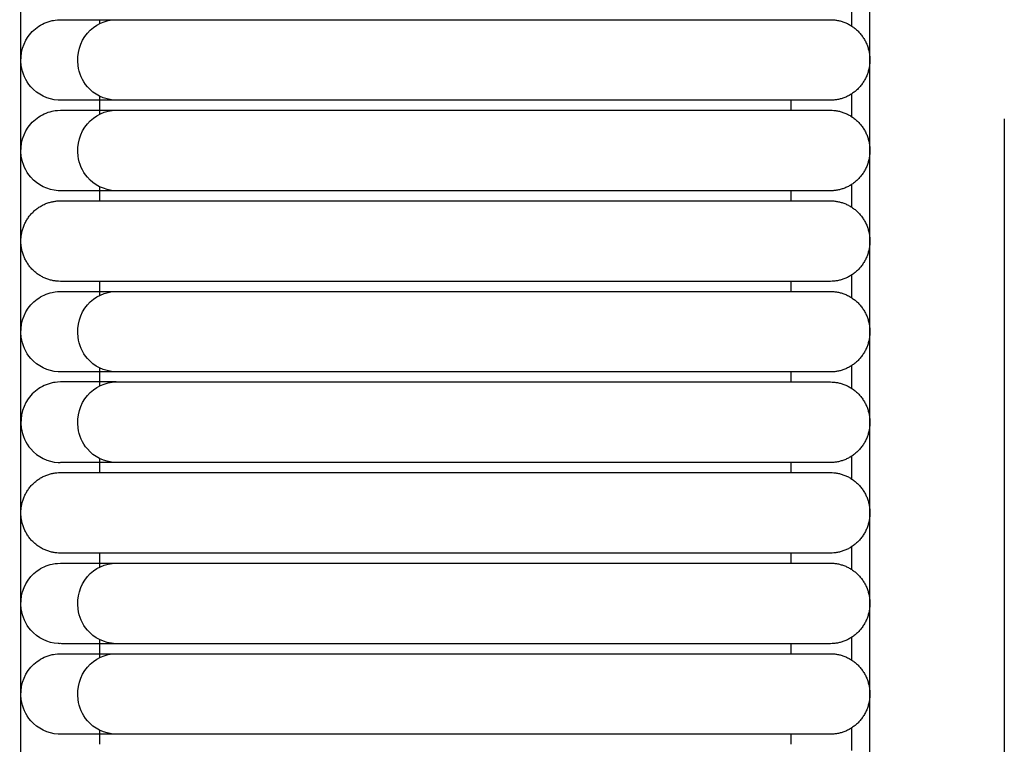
# Model space of a CAD drawing. Header units: millimetres. Extents: x -31695 to -19845, y -5614 to 7253.
# Tile 338 of 432: x -25814 to -25764, y 4986 to 5023. Entities that reach past the tile are written whole.
import ezdxf

# ---------------------------------------------------------------- set-up
doc = ezdxf.new("R2010")
doc.units = ezdxf.units.MM
doc.layers.add('2d', color=7, linetype='Continuous', true_color=0x000000)

msp = doc.modelspace()

# ---------------------------------------------------------------- linework, layer by layer
at = {"layer": '2d', "linetype": 'Continuous', "lineweight": -3}
for points, degree in [([(-25813.959, 4677.247), (-25813.959, 5052.785), (-25813.959, 5428.322)], 2), ([(-25771.146, 4697.546), (-25771.146, 5052.785), (-25771.146, 5408.023)], 2), ([(-25772.072, 5023.666), (-25772.072, 5023.286), (-25772.072, 5022.907), (-25772.072, 5022.528)], 3), ([(-25809.977, 5022.651), (-25809.977, 5022.747), (-25809.977, 5022.843)], 2), ([(-25797.57, 5022.843), (-25788.838, 5022.843), (-25780.107, 5022.843)], 2), ([(-25809.977, 5018.083), (-25809.977, 5018.529), (-25809.977, 5018.975)], 2), ([(-25772.072, 5019.098), (-25772.072, 5018.719), (-25772.072, 5018.34), (-25772.072, 5017.961)], 3), ([(-25811.974, 5018.784), (-25812.009, 5018.784), (-25812.043, 5018.785), (-25812.077, 5018.786)], 3), ([(-25811.676, 5018.784), (-25811.864, 5018.784), (-25811.962, 5018.784), (-25811.967, 5018.784)], 3), ([(-25797.57, 5018.783), (-25798.436, 5018.784), (-25799.306, 5018.784), (-25800.158, 5018.784)], 3), ([(-25780.107, 5018.783), (-25788.838, 5018.783), (-25797.57, 5018.783)], 2), ([(-25775.129, 5018.783), (-25775.129, 5018.53), (-25775.129, 5018.276)], 2), ([(-25797.57, 5018.276), (-25788.838, 5018.276), (-25780.107, 5018.276)], 2), ([(-25764.368, 5017.84), (-25764.368, 4936.049), (-25764.368, 4854.681), (-25764.368, 4786.528)], 3), ([(-25809.977, 5013.709), (-25809.977, 5014.058), (-25809.977, 5014.408)], 2), ([(-25772.072, 5014.531), (-25772.072, 5014.152), (-25772.072, 5013.773), (-25772.072, 5013.394)], 3), ([(-25811.974, 5014.216), (-25812.009, 5014.217), (-25812.043, 5014.218), (-25812.077, 5014.219)], 3), ([(-25811.676, 5014.216), (-25811.864, 5014.216), (-25811.962, 5014.216), (-25811.967, 5014.216)], 3), ([(-25797.57, 5014.216), (-25799.174, 5014.216), (-25800.791, 5014.216), (-25802.283, 5014.216)], 3), ([(-25780.107, 5014.216), (-25788.838, 5014.216), (-25797.57, 5014.216)], 2), ([(-25775.129, 5014.216), (-25775.129, 5013.962), (-25775.129, 5013.709)], 2), ([(-25797.57, 5013.709), (-25788.838, 5013.709), (-25780.107, 5013.709)], 2), ([(-25772.072, 5009.963), (-25772.072, 5009.584), (-25772.072, 5009.205), (-25772.072, 5008.826)], 3), ([(-25809.977, 5008.949), (-25809.977, 5009.299), (-25809.977, 5009.649)], 2), ([(-25780.107, 5009.649), (-25788.838, 5009.649), (-25797.57, 5009.649)], 2), ([(-25775.129, 5009.649), (-25775.129, 5009.395), (-25775.129, 5009.141)], 2), ([(-25797.57, 5009.141), (-25788.838, 5009.141), (-25780.107, 5009.141)], 2), ([(-25772.072, 5005.396), (-25772.072, 5005.017), (-25772.072, 5004.638), (-25772.072, 5004.259)], 3), ([(-25811.974, 5005.082), (-25812.009, 5005.082), (-25812.043, 5005.083), (-25812.077, 5005.084)], 3), ([(-25811.676, 5005.082), (-25811.864, 5005.082), (-25811.962, 5005.082), (-25811.967, 5005.082)], 3), ([(-25809.977, 5004.381), (-25809.977, 5004.827), (-25809.977, 5005.273)], 2), ([(-25780.107, 5005.081), (-25788.838, 5005.081), (-25797.57, 5005.081)], 2), ([(-25775.129, 5005.081), (-25775.129, 5004.828), (-25775.129, 5004.574)], 2), ([(-25797.57, 5004.574), (-25788.838, 5004.574), (-25780.107, 5004.574)], 2), ([(-25812.077, 5000.517), (-25812.043, 5000.516), (-25812.009, 5000.515), (-25811.974, 5000.514)], 3), ([(-25811.676, 5000.514), (-25811.864, 5000.514), (-25811.962, 5000.514), (-25811.967, 5000.514)], 3), ([(-25809.977, 5000.006), (-25809.977, 5000.356), (-25809.977, 5000.706)], 2), ([(-25797.57, 5000.514), (-25799.174, 5000.514), (-25800.791, 5000.514), (-25802.283, 5000.514)], 3), ([(-25780.107, 5000.514), (-25788.838, 5000.514), (-25797.57, 5000.514)], 2), ([(-25775.129, 5000.514), (-25775.129, 5000.26), (-25775.129, 5000.006)], 2), ([(-25772.072, 5000.829), (-25772.072, 5000.45), (-25772.072, 5000.071), (-25772.072, 4999.692)], 3), ([(-25797.57, 5000.006), (-25788.838, 5000.006), (-25780.107, 5000.006)], 2), ([(-25772.072, 4996.261), (-25772.072, 4995.882), (-25772.072, 4995.503), (-25772.072, 4995.124)], 3), ([(-25809.977, 4995.247), (-25809.977, 4995.597), (-25809.977, 4995.947)], 2), ([(-25780.107, 4995.947), (-25788.838, 4995.947), (-25797.57, 4995.947)], 2), ([(-25775.129, 4995.947), (-25775.129, 4995.693), (-25775.129, 4995.439)], 2), ([(-25797.57, 4995.439), (-25788.838, 4995.439), (-25780.107, 4995.439)], 2), ([(-25809.977, 4990.679), (-25809.977, 4991.125), (-25809.977, 4991.571)], 2), ([(-25772.072, 4991.694), (-25772.072, 4991.315), (-25772.072, 4990.936), (-25772.072, 4990.557)], 3), ([(-25811.974, 4991.379), (-25812.009, 4991.38), (-25812.043, 4991.381), (-25812.077, 4991.382)], 3), ([(-25811.676, 4991.379), (-25811.864, 4991.379), (-25811.962, 4991.379), (-25811.967, 4991.38)], 3), ([(-25780.107, 4991.379), (-25788.838, 4991.379), (-25797.57, 4991.379)], 2), ([(-25775.129, 4991.379), (-25775.129, 4991.126), (-25775.129, 4990.872)], 2), ([(-25797.57, 4990.872), (-25788.838, 4990.872), (-25780.107, 4990.872)], 2), ([(-25772.072, 4987.127), (-25772.072, 4986.748), (-25772.072, 4986.369), (-25772.072, 4985.99)], 3), ([(-25811.974, 4986.812), (-25812.009, 4986.813), (-25812.043, 4986.814), (-25812.077, 4986.815)], 3), ([(-25811.676, 4986.812), (-25811.864, 4986.812), (-25811.962, 4986.812), (-25811.967, 4986.812)], 3), ([(-25809.977, 4986.304), (-25809.977, 4986.654), (-25809.977, 4987.004)], 2), ([(-25780.107, 4986.812), (-25788.838, 4986.812), (-25797.57, 4986.812)], 2), ([(-25775.129, 4986.812), (-25775.129, 4986.558), (-25775.129, 4986.304)], 2)]:
    msp.add_open_spline(points, degree=degree, dxfattribs=at)
for points, knots in [([(-25812.077, 5018.786), (-25812.601, 5018.815), (-25813.11, 5019.066), (-25813.458, 5019.466), (-25813.717, 5019.764), (-25813.887, 5020.141), (-25813.941, 5020.535), (-25814.019, 5021.115), (-25813.837, 5021.726), (-25813.456, 5022.163), (-25813.27, 5022.376), (-25813.038, 5022.546), (-25812.655, 5022.721), (-25812.521, 5022.766), (-25812.293, 5022.817), (-25812.201, 5022.831), (-25811.968, 5022.843)], [13.4536647, 13.4536647, 13.4536647, 13.4536647, 13.6698231, 13.6698231, 13.6698231, 13.8288406, 13.8288406, 13.8288406, 14.0662899, 14.0662899, 14.0662899, 14.1797667, 14.1797667, 14.2364823, 14.2364823, 14.2742571, 14.2742571, 14.2742571, 14.2742571]), ([(-25811.968, 5022.843), (-25811.954, 5022.843), (-25811.857, 5022.843), (-25811.669, 5022.843), (-25811.481, 5022.843), (-25811.204, 5022.843), (-25810.835, 5022.843), (-25810.402, 5022.843), (-25809.844, 5022.843), (-25809.161, 5022.843)], [14.274257, 14.274257, 14.274257, 14.274257, 14.962807, 14.962807, 14.962807, 15.661498, 15.661498, 15.661498, 16.489364, 16.489364, 16.489364, 16.489364]), ([(-25809.176, 5018.784), (-25809.775, 5018.815), (-25810.269, 5019.066), (-25810.607, 5019.466), (-25810.858, 5019.764), (-25811.023, 5020.141), (-25811.075, 5020.535), (-25811.151, 5021.115), (-25810.975, 5021.726), (-25810.605, 5022.163), (-25810.244, 5022.589), (-25809.705, 5022.843), (-25809.161, 5022.843)], [0.0014909, 0.0014909, 0.0014909, 0.0014909, 0.1660925, 0.1660925, 0.1660925, 0.287182, 0.287182, 0.287182, 0.4679963, 0.4679963, 0.4679963, 0.6442032, 0.6442032, 0.6442032, 0.6442032]), ([(-25809.161, 5022.843), (-25809.014, 5022.843), (-25808.823, 5022.843), (-25808.591, 5022.843), (-25807.988, 5022.843), (-25807.125, 5022.843), (-25806.134, 5022.843), (-25805.082, 5022.843), (-25803.775, 5022.843), (-25802.28, 5022.843), (-25800.789, 5022.843), (-25799.173, 5022.843), (-25797.57, 5022.843)], [16.489364, 16.489364, 16.489364, 16.489364, 16.643777, 16.643777, 16.643777, 17.027624, 17.027624, 17.027624, 17.430856, 17.430856, 17.430856, 17.845886, 17.845886, 17.845886, 17.845886]), ([(-25809.169, 5018.784), (-25809.851, 5018.784), (-25810.41, 5018.784), (-25810.843, 5018.784), (-25811.211, 5018.784), (-25811.489, 5018.784), (-25811.676, 5018.784)], [1.601269, 1.601269, 1.601269, 1.601269, 2.483847, 2.483847, 2.483847, 3.228714, 3.228714, 3.228714, 3.228714]), ([(-25797.57, 5018.784), (-25799.174, 5018.784), (-25800.791, 5018.784), (-25802.283, 5018.784), (-25803.779, 5018.784), (-25805.086, 5018.784), (-25806.139, 5018.784), (-25807.131, 5018.784), (-25807.994, 5018.784), (-25808.598, 5018.784), (-25808.83, 5018.784), (-25809.021, 5018.784), (-25809.169, 5018.784)], [0, 0, 0, 0, 0.489921, 0.489921, 0.489921, 0.9659, 0.9659, 0.9659, 1.418993, 1.418993, 1.418993, 1.601269, 1.601269, 1.601269, 1.601269]), ([(-25812.077, 5014.219), (-25812.601, 5014.248), (-25813.11, 5014.499), (-25813.458, 5014.899), (-25813.717, 5015.197), (-25813.887, 5015.574), (-25813.941, 5015.968), (-25814.019, 5016.547), (-25813.837, 5017.158), (-25813.456, 5017.595), (-25813.27, 5017.809), (-25813.038, 5017.979), (-25812.655, 5018.154), (-25812.521, 5018.199), (-25812.293, 5018.25), (-25812.201, 5018.264), (-25811.968, 5018.276)], [13.4536552, 13.4536552, 13.4536552, 13.4536552, 13.6698161, 13.6698161, 13.6698161, 13.8288354, 13.8288354, 13.8288354, 14.0662875, 14.0662875, 14.0662875, 14.1797656, 14.1797656, 14.2364819, 14.2364819, 14.2742571, 14.2742571, 14.2742571, 14.2742571]), ([(-25811.968, 5018.276), (-25811.954, 5018.276), (-25811.857, 5018.276), (-25811.669, 5018.276), (-25811.481, 5018.276), (-25811.204, 5018.276), (-25810.835, 5018.276), (-25810.402, 5018.276), (-25809.844, 5018.276), (-25809.161, 5018.276)], [14.274257, 14.274257, 14.274257, 14.274257, 14.962807, 14.962807, 14.962807, 15.661498, 15.661498, 15.661498, 16.489364, 16.489364, 16.489364, 16.489364]), ([(-25809.169, 5014.216), (-25809.775, 5014.248), (-25810.269, 5014.499), (-25810.607, 5014.899), (-25810.858, 5015.197), (-25811.023, 5015.574), (-25811.075, 5015.968), (-25811.151, 5016.547), (-25810.975, 5017.158), (-25810.605, 5017.595), (-25810.244, 5018.022), (-25809.705, 5018.276), (-25809.161, 5018.276)], [27.1767288, 27.1767288, 27.1767288, 27.1767288, 27.3415211, 27.3415211, 27.3415211, 27.462751, 27.462751, 27.462751, 27.6437748, 27.6437748, 27.6437748, 27.8201859, 27.8201859, 27.8201859, 27.8201859]), ([(-25809.161, 5018.276), (-25809.014, 5018.276), (-25808.823, 5018.276), (-25808.591, 5018.276), (-25807.988, 5018.276), (-25807.125, 5018.276), (-25806.134, 5018.276), (-25805.082, 5018.276), (-25803.775, 5018.276), (-25802.28, 5018.276), (-25800.789, 5018.276), (-25799.173, 5018.276), (-25797.57, 5018.276)], [16.489364, 16.489364, 16.489364, 16.489364, 16.643777, 16.643777, 16.643777, 17.027624, 17.027624, 17.027624, 17.430856, 17.430856, 17.430856, 17.845886, 17.845886, 17.845886, 17.845886]), ([(-25809.169, 5014.216), (-25809.851, 5014.216), (-25810.41, 5014.216), (-25810.843, 5014.216), (-25811.211, 5014.216), (-25811.489, 5014.216), (-25811.676, 5014.216)], [0, 0, 0, 0, 0.882578, 0.882578, 0.882578, 1.627446, 1.627446, 1.627446, 1.627446]), ([(-25802.283, 5014.216), (-25803.779, 5014.216), (-25805.086, 5014.216), (-25806.139, 5014.216), (-25807.131, 5014.216), (-25807.994, 5014.216), (-25808.598, 5014.216), (-25808.83, 5014.216), (-25809.021, 5014.216), (-25809.169, 5014.216)], [26.065381, 26.065381, 26.065381, 26.065381, 26.54136, 26.54136, 26.54136, 26.994452, 26.994452, 26.994452, 27.176729, 27.176729, 27.176729, 27.176729]), ([(-25812.077, 5005.084), (-25812.601, 5005.113), (-25813.11, 5005.364), (-25813.458, 5005.764), (-25813.717, 5006.062), (-25813.887, 5006.439), (-25813.941, 5006.833), (-25814.019, 5007.413), (-25813.837, 5008.024), (-25813.456, 5008.461), (-25813.27, 5008.674), (-25813.038, 5008.844), (-25812.655, 5009.019), (-25812.521, 5009.064), (-25812.293, 5009.115), (-25812.201, 5009.129), (-25811.968, 5009.141)], [13.4542516, 13.4542516, 13.4542516, 13.4542516, 13.6705053, 13.6705053, 13.6705053, 13.8295927, 13.8295927, 13.8295927, 14.0671466, 14.0671466, 14.0671466, 14.180156, 14.180156, 14.236638, 14.236638, 14.2742572, 14.2742572, 14.2742572, 14.2742572]), ([(-25811.968, 5009.141), (-25811.954, 5009.141), (-25811.857, 5009.141), (-25811.669, 5009.141), (-25811.481, 5009.141), (-25811.204, 5009.141), (-25810.835, 5009.141), (-25810.402, 5009.141), (-25809.844, 5009.141), (-25809.161, 5009.141)], [14.274257, 14.274257, 14.274257, 14.274257, 14.962807, 14.962807, 14.962807, 15.661498, 15.661498, 15.661498, 16.489364, 16.489364, 16.489364, 16.489364]), ([(-25809.176, 5005.082), (-25809.775, 5005.113), (-25810.269, 5005.364), (-25810.607, 5005.764), (-25810.858, 5006.062), (-25811.023, 5006.439), (-25811.075, 5006.833), (-25811.151, 5007.413), (-25810.975, 5008.024), (-25810.605, 5008.461), (-25810.244, 5008.887), (-25809.705, 5009.141), (-25809.161, 5009.141)], [0.0014909, 0.0014909, 0.0014909, 0.0014909, 0.1660925, 0.1660925, 0.1660925, 0.287182, 0.287182, 0.287182, 0.4679963, 0.4679963, 0.4679963, 0.6442032, 0.6442032, 0.6442032, 0.6442032]), ([(-25809.161, 5009.141), (-25809.014, 5009.141), (-25808.823, 5009.141), (-25808.591, 5009.141), (-25807.988, 5009.141), (-25807.125, 5009.141), (-25806.134, 5009.141), (-25805.082, 5009.141), (-25803.775, 5009.141), (-25802.28, 5009.141), (-25800.789, 5009.141), (-25799.173, 5009.141), (-25797.57, 5009.141)], [16.489364, 16.489364, 16.489364, 16.489364, 16.643777, 16.643777, 16.643777, 17.027624, 17.027624, 17.027624, 17.430856, 17.430856, 17.430856, 17.845886, 17.845886, 17.845886, 17.845886]), ([(-25809.169, 5005.082), (-25809.851, 5005.082), (-25810.41, 5005.082), (-25810.843, 5005.082), (-25811.211, 5005.082), (-25811.489, 5005.082), (-25811.676, 5005.082)], [1.601269, 1.601269, 1.601269, 1.601269, 2.483847, 2.483847, 2.483847, 3.228714, 3.228714, 3.228714, 3.228714]), ([(-25797.57, 5005.082), (-25799.174, 5005.082), (-25800.791, 5005.082), (-25802.283, 5005.082), (-25803.779, 5005.082), (-25805.086, 5005.082), (-25806.139, 5005.082), (-25807.131, 5005.082), (-25807.994, 5005.082), (-25808.598, 5005.082), (-25808.83, 5005.082), (-25809.021, 5005.082), (-25809.169, 5005.082)], [0, 0, 0, 0, 0.489921, 0.489921, 0.489921, 0.9659, 0.9659, 0.9659, 1.418993, 1.418993, 1.418993, 1.601269, 1.601269, 1.601269, 1.601269]), ([(-25811.968, 5004.574), (-25812.201, 5004.562), (-25812.293, 5004.548), (-25812.521, 5004.497), (-25812.655, 5004.452), (-25813.038, 5004.277), (-25813.27, 5004.107), (-25813.456, 5003.893), (-25813.837, 5003.456), (-25814.019, 5002.845), (-25813.941, 5002.266), (-25813.887, 5001.872), (-25813.717, 5001.495), (-25813.458, 5001.197), (-25813.11, 5000.797), (-25812.601, 5000.546), (-25812.077, 5000.517)], [2.3144621, 2.3144621, 2.3144621, 2.3144621, 2.3521039, 2.3521039, 2.4086198, 2.4086198, 2.521697, 2.521697, 2.521697, 2.7592388, 2.7592388, 2.7592388, 2.9183181, 2.9183181, 2.9183181, 3.1345607, 3.1345607, 3.1345607, 3.1345607]), ([(-25809.161, 5004.574), (-25809.844, 5004.574), (-25810.402, 5004.574), (-25810.835, 5004.574), (-25811.204, 5004.574), (-25811.481, 5004.574), (-25811.669, 5004.574), (-25811.857, 5004.574), (-25811.954, 5004.574), (-25811.968, 5004.574)], [0, 0, 0, 0, 0.864998, 0.864998, 0.864998, 1.595029, 1.595029, 1.595029, 2.314462, 2.314462, 2.314462, 2.314462]), ([(-25809.169, 5000.514), (-25809.775, 5000.546), (-25810.269, 5000.797), (-25810.607, 5001.197), (-25810.858, 5001.495), (-25811.023, 5001.872), (-25811.075, 5002.266), (-25811.151, 5002.845), (-25810.975, 5003.456), (-25810.605, 5003.893), (-25810.244, 5004.32), (-25809.705, 5004.574), (-25809.161, 5004.574)], [1.6012688, 1.6012688, 1.6012688, 1.6012688, 1.7660611, 1.7660611, 1.7660611, 1.887291, 1.887291, 1.887291, 2.0683148, 2.0683148, 2.0683148, 2.2447259, 2.2447259, 2.2447259, 2.2447259]), ([(-25809.161, 5004.574), (-25809.014, 5004.574), (-25808.823, 5004.574), (-25808.591, 5004.574), (-25807.988, 5004.574), (-25807.125, 5004.574), (-25806.134, 5004.574), (-25805.082, 5004.574), (-25803.775, 5004.574), (-25802.28, 5004.574), (-25800.789, 5004.574), (-25799.173, 5004.574), (-25797.57, 5004.574)], [2.244726, 2.244726, 2.244726, 2.244726, 2.426888, 2.426888, 2.426888, 2.879715, 2.879715, 2.879715, 3.355409, 3.355409, 3.355409, 3.845023, 3.845023, 3.845023, 3.845023]), ([(-25809.169, 5000.514), (-25809.851, 5000.514), (-25810.41, 5000.514), (-25810.843, 5000.514), (-25811.211, 5000.514), (-25811.489, 5000.514), (-25811.676, 5000.514)], [0, 0, 0, 0, 0.882578, 0.882578, 0.882578, 1.627446, 1.627446, 1.627446, 1.627446]), ([(-25802.283, 5000.514), (-25803.779, 5000.514), (-25805.086, 5000.514), (-25806.139, 5000.514), (-25807.131, 5000.514), (-25807.994, 5000.514), (-25808.598, 5000.514), (-25808.83, 5000.514), (-25809.021, 5000.514), (-25809.169, 5000.514)], [0.489921, 0.489921, 0.489921, 0.489921, 0.9659, 0.9659, 0.9659, 1.418992, 1.418992, 1.418992, 1.601269, 1.601269, 1.601269, 1.601269]), ([(-25812.077, 4991.382), (-25812.601, 4991.411), (-25813.11, 4991.662), (-25813.458, 4992.062), (-25813.717, 4992.36), (-25813.887, 4992.737), (-25813.941, 4993.131), (-25814.019, 4993.711), (-25813.837, 4994.322), (-25813.456, 4994.759), (-25813.27, 4994.972), (-25813.038, 4995.142), (-25812.655, 4995.317), (-25812.521, 4995.362), (-25812.293, 4995.413), (-25812.201, 4995.427), (-25811.968, 4995.439)], [13.4536647, 13.4536647, 13.4536647, 13.4536647, 13.6698231, 13.6698231, 13.6698231, 13.8288406, 13.8288406, 13.8288406, 14.0662899, 14.0662899, 14.0662899, 14.1797667, 14.1797667, 14.2364823, 14.2364823, 14.2742571, 14.2742571, 14.2742571, 14.2742571]), ([(-25811.968, 4995.439), (-25811.954, 4995.439), (-25811.857, 4995.439), (-25811.669, 4995.439), (-25811.481, 4995.439), (-25811.204, 4995.439), (-25810.835, 4995.439), (-25810.402, 4995.439), (-25809.844, 4995.439), (-25809.161, 4995.439)], [14.274257, 14.274257, 14.274257, 14.274257, 14.962807, 14.962807, 14.962807, 15.661498, 15.661498, 15.661498, 16.489364, 16.489364, 16.489364, 16.489364]), ([(-25809.169, 4991.379), (-25809.775, 4991.411), (-25810.269, 4991.662), (-25810.607, 4992.062), (-25810.858, 4992.36), (-25811.023, 4992.737), (-25811.075, 4993.131), (-25811.151, 4993.711), (-25810.975, 4994.322), (-25810.605, 4994.759), (-25810.244, 4995.185), (-25809.705, 4995.439), (-25809.161, 4995.439)], [1.6012688, 1.6012688, 1.6012688, 1.6012688, 1.7660611, 1.7660611, 1.7660611, 1.887291, 1.887291, 1.887291, 2.0683148, 2.0683148, 2.0683148, 2.2447259, 2.2447259, 2.2447259, 2.2447259]), ([(-25809.161, 4995.439), (-25809.014, 4995.439), (-25808.823, 4995.439), (-25808.591, 4995.439), (-25807.988, 4995.439), (-25807.125, 4995.439), (-25806.134, 4995.439), (-25805.082, 4995.439), (-25803.775, 4995.439), (-25802.28, 4995.439), (-25800.789, 4995.439), (-25799.173, 4995.439), (-25797.57, 4995.439)], [16.489364, 16.489364, 16.489364, 16.489364, 16.643777, 16.643777, 16.643777, 17.027624, 17.027624, 17.027624, 17.430856, 17.430856, 17.430856, 17.845886, 17.845886, 17.845886, 17.845886]), ([(-25809.169, 4991.379), (-25809.851, 4991.379), (-25810.41, 4991.379), (-25810.843, 4991.379), (-25811.211, 4991.379), (-25811.489, 4991.379), (-25811.676, 4991.379)], [0, 0, 0, 0, 0.882578, 0.882578, 0.882578, 1.627446, 1.627446, 1.627446, 1.627446]), ([(-25797.57, 4991.379), (-25799.174, 4991.379), (-25800.791, 4991.379), (-25802.283, 4991.379), (-25803.779, 4991.379), (-25805.086, 4991.379), (-25806.139, 4991.379), (-25807.131, 4991.379), (-25807.994, 4991.379), (-25808.598, 4991.379), (-25808.83, 4991.379), (-25809.021, 4991.379), (-25809.169, 4991.379)], [0, 0, 0, 0, 0.489921, 0.489921, 0.489921, 0.9659, 0.9659, 0.9659, 1.418992, 1.418992, 1.418992, 1.601269, 1.601269, 1.601269, 1.601269]), ([(-25812.077, 4986.815), (-25812.601, 4986.844), (-25813.11, 4987.095), (-25813.458, 4987.495), (-25813.717, 4987.793), (-25813.887, 4988.17), (-25813.941, 4988.564), (-25814.019, 4989.143), (-25813.837, 4989.754), (-25813.456, 4990.191), (-25813.27, 4990.405), (-25813.038, 4990.575), (-25812.655, 4990.75), (-25812.521, 4990.795), (-25812.293, 4990.846), (-25812.201, 4990.86), (-25811.968, 4990.872)], [13.4542516, 13.4542516, 13.4542516, 13.4542516, 13.6705053, 13.6705053, 13.6705053, 13.8295927, 13.8295927, 13.8295927, 14.0671466, 14.0671466, 14.0671466, 14.180156, 14.180156, 14.236638, 14.236638, 14.2742572, 14.2742572, 14.2742572, 14.2742572]), ([(-25811.968, 4990.872), (-25811.954, 4990.872), (-25811.857, 4990.872), (-25811.669, 4990.872), (-25811.481, 4990.872), (-25811.204, 4990.872), (-25810.835, 4990.872), (-25810.402, 4990.872), (-25809.844, 4990.872), (-25809.161, 4990.872)], [14.274257, 14.274257, 14.274257, 14.274257, 14.962807, 14.962807, 14.962807, 15.661498, 15.661498, 15.661498, 16.489364, 16.489364, 16.489364, 16.489364]), ([(-25809.169, 4986.812), (-25809.775, 4986.844), (-25810.269, 4987.095), (-25810.607, 4987.495), (-25810.858, 4987.793), (-25811.023, 4988.17), (-25811.075, 4988.564), (-25811.151, 4989.143), (-25810.975, 4989.754), (-25810.605, 4990.191), (-25810.244, 4990.618), (-25809.705, 4990.872), (-25809.161, 4990.872)], [1.6012688, 1.6012688, 1.6012688, 1.6012688, 1.7660611, 1.7660611, 1.7660611, 1.887291, 1.887291, 1.887291, 2.0683148, 2.0683148, 2.0683148, 2.2447259, 2.2447259, 2.2447259, 2.2447259]), ([(-25809.161, 4990.872), (-25809.014, 4990.872), (-25808.823, 4990.872), (-25808.591, 4990.872), (-25807.988, 4990.872), (-25807.125, 4990.872), (-25806.134, 4990.872), (-25805.082, 4990.872), (-25803.775, 4990.872), (-25802.28, 4990.872), (-25800.789, 4990.872), (-25799.173, 4990.872), (-25797.57, 4990.872)], [16.489364, 16.489364, 16.489364, 16.489364, 16.643777, 16.643777, 16.643777, 17.027624, 17.027624, 17.027624, 17.430856, 17.430856, 17.430856, 17.845886, 17.845886, 17.845886, 17.845886]), ([(-25809.169, 4986.812), (-25809.851, 4986.812), (-25810.41, 4986.812), (-25810.843, 4986.812), (-25811.211, 4986.812), (-25811.489, 4986.812), (-25811.676, 4986.812)], [0, 0, 0, 0, 0.882578, 0.882578, 0.882578, 1.627446, 1.627446, 1.627446, 1.627446]), ([(-25797.57, 4986.812), (-25799.174, 4986.812), (-25800.791, 4986.812), (-25802.283, 4986.812), (-25803.779, 4986.812), (-25805.086, 4986.812), (-25806.139, 4986.812), (-25807.131, 4986.812), (-25807.994, 4986.812), (-25808.598, 4986.812), (-25808.83, 4986.812), (-25809.021, 4986.812), (-25809.169, 4986.812)], [0, 0, 0, 0, 0.489921, 0.489921, 0.489921, 0.9659, 0.9659, 0.9659, 1.418992, 1.418992, 1.418992, 1.601269, 1.601269, 1.601269, 1.601269])]:
    msp.add_open_spline(points, degree=3, knots=knots, dxfattribs=at)
for points, weights, knots in [([(-25780.107, 5022.843), (-25777.22, 5022.843), (-25775.179, 5022.843), (-25773.137, 5022.843), (-25773.137, 5022.843)], [1, 0.853553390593, 0.853553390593, 0.853553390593, 1], [19.599792, 19.599792, 19.599792, 20.179691, 20.179691, 20.75959, 20.75959, 20.75959]), ([(-25773.137, 5018.783), (-25773.137, 5018.783), (-25775.179, 5018.783), (-25777.22, 5018.783), (-25780.107, 5018.783)], [1, 0.853553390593, 0.853553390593, 0.853553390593, 1], [22.644545, 22.644545, 22.644545, 23.224444, 23.224444, 23.804343, 23.804343, 23.804343]), ([(-25780.107, 5018.276), (-25777.22, 5018.276), (-25775.179, 5018.276), (-25773.137, 5018.276), (-25773.137, 5018.276)], [1, 0.853553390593, 0.853553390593, 0.853553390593, 0.999999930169], [19.599792, 19.599792, 19.599792, 20.179691, 20.179691, 20.75959, 20.75959, 20.75959]), ([(-25771.146, 5016.246), (-25771.146, 5015.405), (-25771.729, 5014.811), (-25772.312, 5014.216), (-25773.137, 5014.216)], [1, 0.853553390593, 0.853553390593, 0.853553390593, 1], [22.3303859, 22.3303859, 22.3303859, 22.4960713, 22.4960713, 22.6617567, 22.6617567, 22.6617567]), ([(-25773.137, 5014.216), (-25773.137, 5014.216), (-25775.179, 5014.216), (-25777.22, 5014.216), (-25780.107, 5014.216)], [1, 0.853553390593, 0.853553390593, 0.853553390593, 1], [22.661757, 22.661757, 22.661757, 23.241656, 23.241656, 23.821555, 23.821555, 23.821555]), ([(-25809.161, 5013.709), (-25808.359, 5013.709), (-25806.018, 5013.709), (-25802.519, 5013.709), (-25797.57, 5013.709)], [0.919067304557, 0.853553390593, 0.853553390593, 0.853553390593, 1], [11.328464, 11.328464, 11.328464, 11.993374, 11.993374, 12.987487, 12.987487, 12.987487]), ([(-25780.107, 5013.709), (-25777.22, 5013.709), (-25775.179, 5013.709), (-25773.137, 5013.709), (-25773.137, 5013.709)], [1, 0.853553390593, 0.853553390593, 0.853553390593, 1], [14.741392, 14.741392, 14.741392, 15.321291, 15.321291, 15.90119, 15.90119, 15.90119]), ([(-25797.57, 5009.649), (-25802.519, 5009.649), (-25806.018, 5009.649), (-25808.359, 5009.649), (-25809.161, 5009.649)], [1, 0.853553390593, 0.853553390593, 0.853553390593, 0.919067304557], [20.699849, 20.699849, 20.699849, 21.693962, 21.693962, 22.358871, 22.358871, 22.358871]), ([(-25773.137, 5009.649), (-25773.137, 5009.649), (-25775.179, 5009.649), (-25777.22, 5009.649), (-25780.107, 5009.649)], [1, 0.853553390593, 0.853553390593, 0.853553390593, 1], [17.786146, 17.786146, 17.786146, 18.366045, 18.366045, 18.945944, 18.945944, 18.945944]), ([(-25780.107, 5009.141), (-25777.22, 5009.141), (-25775.179, 5009.141), (-25773.137, 5009.141), (-25773.137, 5009.141)], [1, 0.853553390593, 0.853553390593, 0.853553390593, 1], [19.599792, 19.599792, 19.599792, 20.179691, 20.179691, 20.75959, 20.75959, 20.75959]), ([(-25773.137, 5005.081), (-25773.137, 5005.081), (-25775.179, 5005.081), (-25777.22, 5005.081), (-25780.107, 5005.081)], [1, 0.853553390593, 0.853553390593, 0.853553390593, 1], [22.644545, 22.644545, 22.644545, 23.224444, 23.224444, 23.804343, 23.804343, 23.804343]), ([(-25780.107, 5004.574), (-25777.22, 5004.574), (-25775.179, 5004.574), (-25773.137, 5004.574), (-25773.137, 5004.574)], [1, 0.853553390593, 0.853553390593, 0.853553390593, 0.999999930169], [5.598928, 5.598928, 5.598928, 6.178827, 6.178827, 6.758726, 6.758726, 6.758726]), ([(-25771.146, 5002.544), (-25771.146, 5001.703), (-25771.729, 5001.108), (-25772.312, 5000.514), (-25773.137, 5000.514)], [1, 0.853553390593, 0.853553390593, 0.853553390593, 1], [8.3295224, 8.3295224, 8.3295224, 8.4952078, 8.4952078, 8.6608932, 8.6608932, 8.6608932]), ([(-25773.137, 5000.514), (-25773.137, 5000.514), (-25775.179, 5000.514), (-25777.22, 5000.514), (-25780.107, 5000.514)], [1, 0.853553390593, 0.853553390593, 0.853553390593, 1], [8.660893, 8.660893, 8.660893, 9.240792, 9.240792, 9.820691, 9.820691, 9.820691]), ([(-25809.161, 5000.006), (-25808.359, 5000.006), (-25806.018, 5000.006), (-25802.519, 5000.006), (-25797.57, 5000.006)], [0.919067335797, 0.853553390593, 0.853553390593, 0.853553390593, 1], [11.328464, 11.328464, 11.328464, 11.993374, 11.993374, 12.987487, 12.987487, 12.987487]), ([(-25780.107, 5000.006), (-25777.22, 5000.006), (-25775.179, 5000.006), (-25773.137, 5000.006), (-25773.137, 5000.006)], [0.999999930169, 0.853553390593, 0.853553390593, 0.853553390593, 1], [14.741392, 14.741392, 14.741392, 15.321291, 15.321291, 15.90119, 15.90119, 15.90119]), ([(-25797.57, 4995.947), (-25802.519, 4995.947), (-25806.018, 4995.947), (-25808.359, 4995.947), (-25809.161, 4995.947)], [1, 0.853553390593, 0.853553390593, 0.853553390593, 0.919067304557], [20.699849, 20.699849, 20.699849, 21.693962, 21.693962, 22.358871, 22.358871, 22.358871]), ([(-25773.137, 4995.947), (-25773.137, 4995.947), (-25775.179, 4995.947), (-25777.22, 4995.947), (-25780.107, 4995.947)], [1, 0.853553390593, 0.853553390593, 0.853553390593, 1], [17.786146, 17.786146, 17.786146, 18.366045, 18.366045, 18.945944, 18.945944, 18.945944]), ([(-25780.107, 4995.439), (-25777.22, 4995.439), (-25775.179, 4995.439), (-25773.137, 4995.439), (-25773.137, 4995.439)], [1, 0.853553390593, 0.853553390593, 0.853553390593, 0.999999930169], [19.599792, 19.599792, 19.599792, 20.179691, 20.179691, 20.75959, 20.75959, 20.75959]), ([(-25773.137, 4991.379), (-25773.137, 4991.379), (-25775.179, 4991.379), (-25777.22, 4991.379), (-25780.107, 4991.379)], [0.999999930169, 0.853553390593, 0.853553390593, 0.853553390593, 0.999999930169], [22.644545, 22.644545, 22.644545, 23.224444, 23.224444, 23.804343, 23.804343, 23.804343]), ([(-25780.107, 4990.872), (-25777.22, 4990.872), (-25775.179, 4990.872), (-25773.137, 4990.872), (-25773.137, 4990.872)], [1, 0.853553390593, 0.853553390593, 0.853553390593, 0.999999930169], [19.599792, 19.599792, 19.599792, 20.179691, 20.179691, 20.75959, 20.75959, 20.75959]), ([(-25773.137, 4986.812), (-25773.137, 4986.812), (-25775.179, 4986.812), (-25777.22, 4986.812), (-25780.107, 4986.812)], [1, 0.853553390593, 0.853553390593, 0.853553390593, 1], [22.644545, 22.644545, 22.644545, 23.224444, 23.224444, 23.804343, 23.804343, 23.804343])]:
    msp.add_rational_spline(points, weights, degree=2, knots=knots, dxfattribs=at)
for points, weights in [([(-25773.137, 5022.843), (-25771.146, 5022.843), (-25771.146, 5020.813)], [0.999999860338, 0.707106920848, 0.999999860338]), ([(-25771.146, 5020.813), (-25771.146, 5018.783), (-25773.137, 5018.783)], [0.999999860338, 0.707106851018, 1]), ([(-25773.137, 5018.276), (-25771.146, 5018.276), (-25771.146, 5016.246)], [1, 0.707106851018, 0.999999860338]), ([(-25813.959, 5011.679), (-25813.959, 5013.709), (-25811.968, 5013.709)], [0.999999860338, 0.707106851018, 1]), ([(-25811.968, 5013.709), (-25811.968, 5013.709), (-25809.161, 5013.709)], [1, 0.951503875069, 0.919067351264]), ([(-25773.137, 5013.709), (-25771.146, 5013.709), (-25771.146, 5011.679)], [1, 0.707106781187, 1]), ([(-25811.968, 5009.649), (-25813.959, 5009.649), (-25813.959, 5011.679)], [0.999999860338, 0.707106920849, 0.999999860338]), ([(-25771.146, 5011.679), (-25771.146, 5009.649), (-25773.137, 5009.649)], [1, 0.707106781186, 1]), ([(-25809.161, 5009.649), (-25811.968, 5009.649), (-25811.968, 5009.649)], [0.919067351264, 0.951503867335, 0.999999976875]), ([(-25773.137, 5009.141), (-25771.146, 5009.141), (-25771.146, 5007.111)], [0.999999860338, 0.707106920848, 0.999999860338]), ([(-25771.146, 5007.111), (-25771.146, 5005.081), (-25773.137, 5005.081)], [0.999999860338, 0.707106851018, 1]), ([(-25773.137, 5004.574), (-25771.146, 5004.574), (-25771.146, 5002.544)], [1, 0.707106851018, 0.999999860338]), ([(-25813.959, 4997.977), (-25813.959, 5000.006), (-25811.968, 5000.006)], [1, 0.707106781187, 1]), ([(-25811.968, 5000.006), (-25811.968, 5000.006), (-25809.161, 5000.006)], [1, 0.951503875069, 0.919067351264]), ([(-25773.137, 5000.006), (-25771.146, 5000.006), (-25771.146, 4997.977)], [1, 0.707106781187, 1]), ([(-25811.968, 4995.947), (-25813.959, 4995.947), (-25813.959, 4997.977)], [0.999999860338, 0.707106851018, 1]), ([(-25771.146, 4997.977), (-25771.146, 4995.947), (-25773.137, 4995.947)], [1, 0.707106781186, 1]), ([(-25809.161, 4995.947), (-25811.968, 4995.947), (-25811.968, 4995.947)], [0.919067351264, 0.951503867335, 0.999999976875]), ([(-25773.137, 4995.439), (-25771.146, 4995.439), (-25771.146, 4993.409)], [0.999999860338, 0.707106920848, 0.999999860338]), ([(-25771.146, 4993.409), (-25771.146, 4991.379), (-25773.137, 4991.379)], [0.999999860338, 0.707106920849, 0.999999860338]), ([(-25773.137, 4990.872), (-25771.146, 4990.872), (-25771.146, 4988.842)], [0.999999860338, 0.707106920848, 0.999999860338]), ([(-25771.146, 4988.842), (-25771.146, 4986.812), (-25773.137, 4986.812)], [0.999999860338, 0.707106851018, 1])]:
    msp.add_rational_spline(points, weights, degree=2, dxfattribs=at)

doc.saveas('drawing.dxf')
